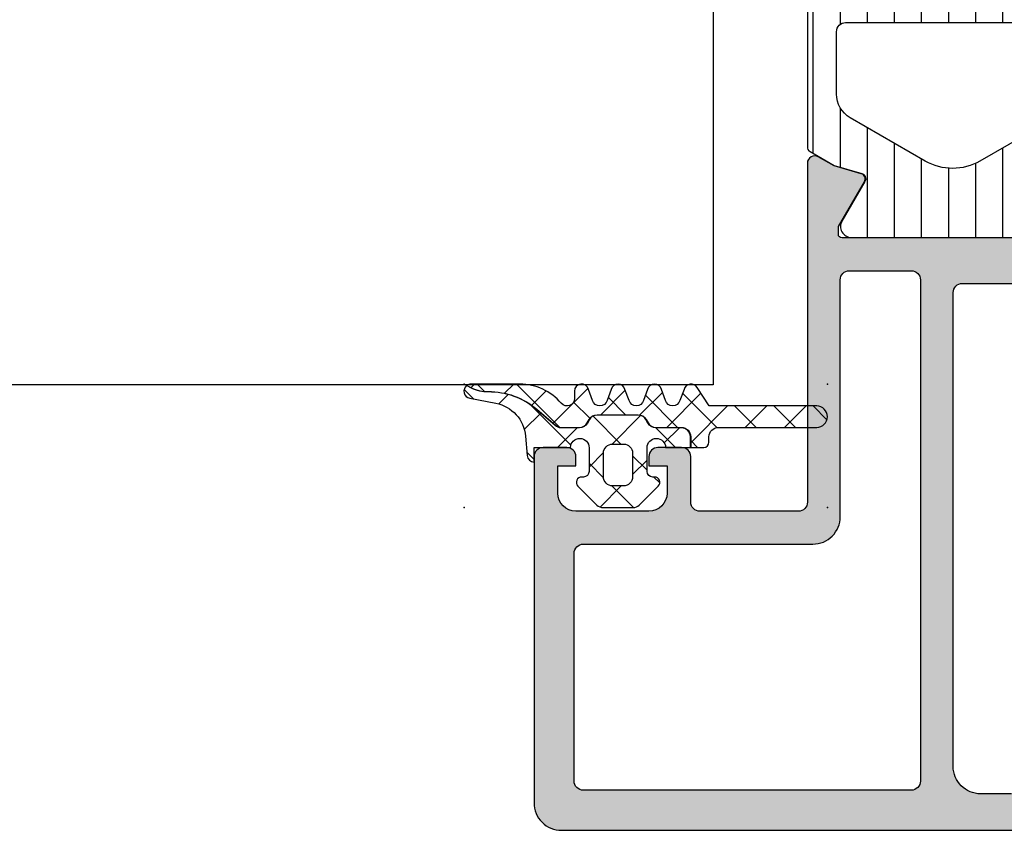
# Model space of a CAD drawing. Header units: millimetres. Extents: x 247761 to 294611, y 172579 to 236863.
# Tile 451 of 596: x 256017 to 256071, y 198198 to 198243. Entities that reach past the tile are written whole.
import ezdxf

# ---------------------------------------------------------------- set-up
doc = ezdxf.new("R2010")
doc.units = ezdxf.units.MM
doc.layers.add('FASÁDA DETAILNÍ', color=4, linetype='Continuous')
doc.layers.add('NOVA', color=240, linetype='Continuous')

# ---------------------------------------------------------------- blocks, each defined once
blk = doc.blocks.new('A$C69D17D4D')
at = {"layer": 'FASÁDA DETAILNÍ'}
h = blk.add_hatch(dxfattribs=at)
h.set_pattern_fill('ANSI31', color=256, scale=0.468, angle=225, style=0)
h.set_pattern_definition([(270, (-18584.48946583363, 24904.81811234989), (1.4859, -5.150371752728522e-16), [])])
edge = h.paths.add_edge_path(flags=16)
edge.add_line((-18582.14136583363, 24886.72963434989), (-18579.91865583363, 24888.01299634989))
edge.add_ellipse((-18578.91878345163, 24886.28127138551), major_axis=(-1.999654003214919, 0), ratio=1, start_angle=240.0000457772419, end_angle=300.0015014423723, ccw=False)
edge.add_line((-18577.91895783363, 24888.01302334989), (-18576.78943983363, 24887.3608953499))
edge.add_ellipse((-18578.28944295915, 24884.76281514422), major_axis=(-3.000005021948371, 0), ratio=1, start_angle=196.0000547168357, end_angle=239.9999864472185, ccw=False)
edge.add_line((-18575.40565383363, 24885.58973134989), (-18574.35300583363, 24881.91870934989))
edge.add_ellipse((-18574.83363686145, 24881.78089055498), major_axis=(-0.5000002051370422, 0), ratio=1, start_angle=89.99920104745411, end_angle=196.000007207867, ccw=False)
edge.add_line((-18574.83364383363, 24881.2808903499), (-18582.39139683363, 24881.28100034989))
edge.add_ellipse((-18582.39138700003, 24881.78100018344), major_axis=(-0.4999998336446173, 0), ratio=1, start_angle=-0.0008212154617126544, end_angle=89.99887315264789, ccw=False)
edge.add_line((-18582.89138683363, 24881.78100734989), (-18582.89133083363, 24885.43065634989))
edge.add_ellipse((-18581.39133158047, 24885.43061688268), major_axis=(-1.499999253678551, 0), ratio=1, start_angle=300.00152725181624, end_angle=359.9984924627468, ccw=False)
edge = h.paths.add_edge_path(flags=16)
edge.add_line((-18582.39141483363, 24879.68099834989), (-18574.08808483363, 24879.68087134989))
edge.add_ellipse((-18574.08809309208, 24879.18087106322), major_axis=(-0.5000002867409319, 0), ratio=1, start_angle=195.9999439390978, end_angle=269.99905365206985, ccw=False)
edge.add_line((-18573.60746183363, 24879.31868934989), (-18571.90053483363, 24873.3659273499))
edge.add_ellipse((-18572.38116556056, 24873.22810832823), major_axis=(-0.4999999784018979, 0), ratio=1, start_angle=89.9990519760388, end_angle=196.0000416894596, ccw=False)
edge.add_line((-18572.38117383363, 24872.72810834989), (-18582.39152783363, 24872.7282783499))
edge.add_ellipse((-18582.39151564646, 24873.22827853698), major_axis=(-0.5000001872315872, 0), ratio=1, start_angle=-0.000895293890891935, end_angle=89.99860345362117, ccw=False)
edge.add_line((-18582.89151583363, 24873.22828634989), (-18582.89142583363, 24879.1810063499))
edge.add_ellipse((-18582.39142556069, 24879.18099807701), major_axis=(-0.5000002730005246, 0), ratio=1, start_angle=269.99877076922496, end_angle=359.9990519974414, ccw=False)
edge = h.paths.add_edge_path(flags=16)
edge.add_line((-18571.84237883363, 24865.36397434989), (-18575.01876883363, 24863.5300853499))
edge.add_ellipse((-18576.51876869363, 24866.12816509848), major_axis=(-3.000002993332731, 0), ratio=1, start_angle=59.99850824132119, end_angle=119.999963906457, ccw=False)
edge.add_line((-18578.01883783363, 24863.53012534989), (-18582.14172083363, 24865.9106203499))
edge.add_ellipse((-18581.3916851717, 24867.20963863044), major_axis=(-1.500000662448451, 0), ratio=1, start_angle=-0.0015171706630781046, end_angle=59.998441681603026, ccw=False)
edge.add_line((-18582.89168583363, 24867.20967834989), (-18582.89159483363, 24870.62829234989))
edge.add_ellipse((-18582.39159535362, 24870.62827886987), major_axis=(-0.4999994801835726, 0), ratio=1, start_angle=269.9985653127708, end_angle=359.99845530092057, ccw=False)
edge.add_line((-18582.39158283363, 24871.12827834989), (-18572.09226783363, 24871.12809734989))
edge.add_ellipse((-18572.09228617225, 24870.12809701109), major_axis=(-1.000000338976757, 0), ratio=1, start_angle=179.9984724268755, end_angle=269.99894927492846, ccw=False)
edge.add_line((-18571.09228583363, 24870.1280703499), (-18571.09237883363, 24866.6629723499))
edge.add_ellipse((-18572.59237897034, 24866.66301253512), major_axis=(-1.500000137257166, 0), ratio=1, start_angle=120.00000300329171, end_angle=179.9984650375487, ccw=False)
edge = h.paths.add_edge_path()
edge.add_line((-18569.49251083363, 24863.5161683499), (-18569.49228883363, 24870.06923134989))
edge.add_arc((-18574.49228653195, 24870.0693982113), 4.999997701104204, 359.9980879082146, 376.000023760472)
edge.add_line((-18569.68598083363, 24871.4475863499), (-18573.95459183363, 24886.33400434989))
edge.add_arc((-18573.47396147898, 24886.47182286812), 0.4999994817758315, 89.99992604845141, 195.9999979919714, ccw=False)
edge.add_line((-18573.47396083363, 24886.97182234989), (-18569.59058683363, 24886.97182234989))
edge.add_arc((-18569.59056683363, 24887.97182234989), 1.0000000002, 269.9988540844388, 449.9988540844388)
edge.add_line((-18569.59054683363, 24888.97182234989), (-18574.28888283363, 24888.97201034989))
edge.add_line((-18574.28888283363, 24888.97201034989), (-18574.28888283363, 24889.12806234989))
edge.add_arc((-18574.58888282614, 24889.12806292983), 0.2999999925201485, 359.9998892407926, 428.0261541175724)
edge.add_line((-18574.47662783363, 24889.40626934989), (-18576.88852983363, 24890.3794563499))
edge.add_arc((-18576.81369323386, 24890.56492759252), 0.2000002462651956, 155.8590177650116, 248.0262022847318, ccw=False)
edge.add_line((-18576.99620183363, 24890.6467243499), (-18576.27970183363, 24892.24540934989))
edge.add_arc((-18576.96410759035, 24892.55214761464), 0.7499997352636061, 335.8589415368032, 450.0000185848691)
edge.add_line((-18576.96410783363, 24893.3021473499), (-18582.07165683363, 24893.3021473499))
edge.add_arc((-18582.07165670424, 24892.70214751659), 0.5999998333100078, 90.00001235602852, 210.1429248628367)
edge.add_line((-18582.59052183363, 24892.4008523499), (-18581.32930583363, 24890.22889534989))
edge.add_arc((-18581.58873847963, 24890.07824707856), 0.3000003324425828, -73.99993093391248, 30.143030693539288, ccw=False)
edge.add_line((-18581.50604683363, 24889.78986834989), (-18583.02051883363, 24889.35560134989))
edge.add_line((-18583.02051883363, 24889.35560134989), (-18584.34129083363, 24888.59305334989))
edge.add_arc((-18584.19129009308, 24888.33324620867), 0.2999999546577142, 120.0001683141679, 182.4633047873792)
edge.add_line((-18584.49101283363, 24888.3203523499), (-18584.49101283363, 24864.3306983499))
edge.add_arc((-18584.19167711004, 24864.31074367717), 0.3000001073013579, 176.1861237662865, 239.9998522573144)
edge.add_line((-18584.34167783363, 24864.05093634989), (-18583.02087183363, 24863.28836834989))
edge.add_line((-18583.02087183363, 24863.28836834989), (-18581.50640083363, 24862.85410134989))
edge.add_arc((-18581.58909197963, 24862.56572223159), 0.3000005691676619, -30.142918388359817, 74.00004323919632, ccw=False)
edge.add_line((-18581.32965883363, 24862.41507434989), (-18582.59087483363, 24860.2431183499))
edge.add_arc((-18582.07200941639, 24859.9418226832), 0.6000003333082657, 149.8570476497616, 269.9999601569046)
edge.add_line((-18582.07200983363, 24859.3418223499), (-18572.16840983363, 24859.3418223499))
edge.add_arc((-18572.16840909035, 24860.09182240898), 0.75000005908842, 269.9999432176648, 384.1410202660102)
edge.add_line((-18571.48400283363, 24860.39856034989), (-18572.20050283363, 24861.9972453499))
edge.add_arc((-18572.01799423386, 24862.07904210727), 0.2000002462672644, 111.9737977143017, 204.1409822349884, ccw=False)
edge.add_line((-18572.09283083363, 24862.2645133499), (-18569.68025583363, 24863.2379723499))
edge.add_arc((-18569.79250999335, 24863.51617820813), 0.2999991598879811, 291.9737385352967, 359.9981172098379)
h = blk.add_hatch(color=256, dxfattribs=at)
edge = h.paths.add_edge_path(flags=16)
edge.add_ellipse((-18578.78941485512, 24829.51812637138), major_axis=(-0.499974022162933, 0), ratio=1, start_angle=89.99702292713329, end_angle=180.0029770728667, ccw=False)
edge.add_line((-18578.78944083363, 24829.01815234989), (-18596.78944083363, 24829.01815234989))
edge.add_ellipse((-18596.78946681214, 24829.51812637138), major_axis=(-0.499974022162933, 0), ratio=1, start_angle=-0.0029770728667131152, end_angle=90.00297707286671, ccw=False)
edge.add_line((-18597.28944083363, 24829.51815234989), (-18597.28944083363, 24842.01815234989))
edge.add_ellipse((-18596.78941901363, 24842.01813052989), major_axis=(-0.5000218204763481, 0), ratio=1, start_angle=270.0025002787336, end_angle=359.9974997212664, ccw=False)
edge.add_line((-18596.78944083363, 24842.51815234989), (-18584.18638983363, 24842.51815234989))
edge.add_ellipse((-18584.18638871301, 24844.01815122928), major_axis=(-1.499998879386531, 0), ratio=1, start_angle=89.99995719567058, end_angle=180.0000428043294)
edge.add_line((-18582.68638983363, 24844.01815234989), (-18582.68638983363, 24857.01814034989))
edge.add_ellipse((-18582.18639020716, 24857.01814072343), major_axis=(-0.4999996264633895, 0), ratio=1, start_angle=-90.00004280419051, end_angle=4.280419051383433e-05, ccw=False)
edge.add_line((-18582.18638983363, 24857.51814034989), (-18578.78944083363, 24857.51814034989))
edge.add_ellipse((-18578.78944046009, 24857.01814072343), major_axis=(-0.4999996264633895, 0), ratio=1, start_angle=179.9999571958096, end_angle=270.0000428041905, ccw=False)
edge.add_line((-18578.28944083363, 24857.01814034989), (-18578.28944083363, 24829.51815234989))
edge = h.paths.add_edge_path()
edge.add_line((-18549.48944583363, 24828.31814034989), (-18549.48944583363, 24831.31814034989))
edge.add_line((-18549.48944583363, 24831.31814034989), (-18551.48944583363, 24831.31814034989))
edge.add_arc((-18551.48947181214, 24830.8181663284), 0.499974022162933, 89.99702292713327, 180.0029770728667)
edge.add_line((-18551.98944583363, 24830.81814034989), (-18551.98944583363, 24830.31814034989))
edge.add_line((-18551.98944583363, 24830.31814034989), (-18550.98944583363, 24830.31814034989))
edge.add_line((-18550.98944583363, 24830.31814034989), (-18550.98944583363, 24829.31814034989))
edge.add_arc((-18551.98950996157, 24829.31820447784), 1.00006412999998, 270.0036740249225, 359.9963259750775, ccw=False)
edge.add_line((-18551.98944583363, 24828.31814034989), (-18555.98944583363, 24828.31814034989))
edge.add_arc((-18555.98941585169, 24829.31817033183), 1.000029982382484, 180.0017177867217, 269.9982822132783, ccw=False)
edge.add_line((-18556.98944583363, 24829.31814034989), (-18556.98944583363, 24830.31814034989))
edge.add_line((-18556.98944583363, 24830.31814034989), (-18555.98944583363, 24830.31814034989))
edge.add_line((-18555.98944583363, 24830.31814034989), (-18555.98944583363, 24830.81814034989))
edge.add_arc((-18556.48945143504, 24830.81813474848), 0.5000056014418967, 0.0006418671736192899, 89.99935813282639)
edge.add_line((-18556.48944583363, 24831.31814034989), (-18559.28944883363, 24831.31814034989))
edge.add_arc((-18559.28944883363, 24830.81814034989), 0.5, 90, 270)
edge.add_line((-18559.28944883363, 24830.31814034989), (-18558.98944583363, 24830.31814034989))
edge.add_arc((-18558.98945655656, 24829.81812962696), 0.5000107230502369, 0.0012287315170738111, 89.99877126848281, ccw=False)
edge.add_line((-18558.48944583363, 24829.81814034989), (-18558.48944583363, 24829.31814034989))
edge.add_arc((-18558.9895137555, 24829.31820827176), 0.5000679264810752, 270.0077822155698, 359.9922177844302, ccw=False)
edge.add_line((-18558.98944583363, 24828.81814034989), (-18570.28944083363, 24828.81814034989))
edge.add_arc((-18570.28941901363, 24829.31816216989), 0.5000218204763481, 180.0025002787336, 269.9974997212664, ccw=False)
edge.add_line((-18570.78944083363, 24829.31814034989), (-18570.78944083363, 24829.81814034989))
edge.add_arc((-18570.28950350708, 24829.81820302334), 0.4999373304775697, 89.99281725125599, 180.007182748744, ccw=False)
edge.add_line((-18570.28944083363, 24830.31814034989), (-18569.98943783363, 24830.31814034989))
edge.add_arc((-18569.98950063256, 24830.81820314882), 0.5000628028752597, 270.0071953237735, 359.9928046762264)
edge.add_line((-18569.48943783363, 24830.81814034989), (-18569.48943783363, 24835.31814034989))
edge.add_arc((-18569.98944343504, 24835.31813474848), 0.5000056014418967, 0.0006418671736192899, 89.99935813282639)
edge.add_line((-18569.98943783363, 24835.81814034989), (-18570.78944083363, 24835.81814034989))
edge.add_arc((-18570.78946681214, 24835.3181663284), 0.499974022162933, 89.99702292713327, 180.0029770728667)
edge.add_line((-18571.28944083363, 24835.31814034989), (-18571.28944083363, 24833.31814034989))
edge.add_arc((-18571.7895087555, 24833.31820827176), 0.5000679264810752, 270.0077822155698, 359.9922177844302, ccw=False)
edge.add_line((-18571.78944083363, 24832.81814034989), (-18572.28944083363, 24832.81814034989))
edge.add_arc((-18572.28950350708, 24832.31820302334), 0.4999373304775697, 89.99281725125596, 180.007182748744)
edge.add_line((-18572.78944083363, 24832.31814034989), (-18572.78944083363, 24829.31814034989))
edge.add_arc((-18573.28949594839, 24829.31819546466), 0.5000551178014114, 270.00631499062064, 359.9936850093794, ccw=False)
edge.add_line((-18573.28944083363, 24828.81814034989), (-18574.98943783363, 24828.81814034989))
edge.add_arc((-18574.98946968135, 24830.31810850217), 1.499968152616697, 179.9987834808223, 270.00121651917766, ccw=False)
edge.add_line((-18576.48943783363, 24830.31814034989), (-18576.48943783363, 24856.31814034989))
edge.add_arc((-18575.9894586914, 24856.31816120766), 0.4999791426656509, 89.99760977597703, 180.002390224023, ccw=False)
edge.add_line((-18575.98943783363, 24856.81814034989), (-18571.78944083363, 24856.81814034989))
edge.add_arc((-18571.78944643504, 24856.31813474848), 0.5000056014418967, 0.000641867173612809, 89.99935813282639, ccw=False)
edge.add_line((-18571.28944083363, 24856.31814034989), (-18571.28944083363, 24854.31814034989))
edge.add_arc((-18570.78941901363, 24854.31816216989), 0.5000218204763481, 180.0025002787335, 269.9974997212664)
edge.add_line((-18570.78944083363, 24853.81814034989), (-18569.98943783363, 24853.81814034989))
edge.add_arc((-18569.98949038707, 24854.31819290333), 0.5000525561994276, 270.0060215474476, 359.9939784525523)
edge.add_line((-18569.48943783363, 24854.31814034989), (-18569.48943783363, 24859.31814134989))
edge.add_line((-18569.48943783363, 24859.31814134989), (-18569.70675883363, 24860.07603034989))
edge.add_arc((-18569.41838042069, 24860.15872166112), 0.2999999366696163, 127.90481467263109, 196.0000242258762, ccw=False)
edge.add_arc((-18569.78699097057, 24860.63214150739), 0.3000001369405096, 307.9047180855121, 359.9999699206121)
edge.add_line((-18569.48699083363, 24860.6321413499), (-18569.48699283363, 24862.69628834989))
edge.add_arc((-18569.88699222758, 24862.69628880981), 0.3999993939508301, 359.9999341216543, 471.9737695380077)
edge.add_line((-18570.03666483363, 24863.06723034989), (-18572.05989383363, 24862.25086934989))
edge.add_arc((-18571.98505721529, 24862.0653990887), 0.1999993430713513, 111.9739078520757, 204.1410923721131)
edge.add_line((-18572.16756483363, 24861.98360234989), (-18571.09924483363, 24859.59991734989))
edge.add_arc((-18571.28175294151, 24859.51812064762), 0.1999997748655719, -90.81990060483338, 24.141025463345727, ccw=False)
edge.add_line((-18571.28461483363, 24859.31814134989), (-18582.58869483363, 24859.31814034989))
edge.add_arc((-18582.59712655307, 24859.50955484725), 0.1916001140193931, 178.9555499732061, 272.5222218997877, ccw=False)
edge.add_line((-18582.78869483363, 24859.51304734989), (-18582.78869483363, 24859.93363134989))
edge.add_line((-18582.78869483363, 24859.93363134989), (-18581.35695983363, 24862.39924334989))
edge.add_arc((-18581.61629682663, 24862.55005504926), 0.2999997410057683, 329.8208038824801, 434.0000282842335)
edge.add_line((-18581.53360583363, 24862.83843334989), (-18583.02576683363, 24863.26630434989))
edge.add_line((-18583.02576683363, 24863.26630434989), (-18583.88904183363, 24863.7647163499))
edge.add_arc((-18584.089041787, 24863.41830610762), 0.4000000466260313, 60.00001156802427, 179.9999652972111)
edge.add_line((-18584.48904183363, 24863.41830634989), (-18584.48869483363, 24859.31037534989))
edge.add_line((-18584.48869483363, 24859.31037534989), (-18584.48638983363, 24844.81831834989))
edge.add_arc((-18584.98638967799, 24844.81814022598), 0.4999998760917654, -90.00001783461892, 0.02041150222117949, ccw=False)
edge.add_line((-18584.98638983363, 24844.31814034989), (-18590.38943183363, 24844.31814034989))
edge.add_arc((-18590.38943220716, 24844.81813997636), 0.4999996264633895, 179.9999571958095, 270.00004280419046, ccw=False)
edge.add_line((-18590.88943183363, 24844.81814034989), (-18590.88943183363, 24847.31814034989))
edge.add_arc((-18591.38943146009, 24847.31814072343), 0.4999996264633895, 359.9999571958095, 450.0000428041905)
edge.add_line((-18591.38943183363, 24847.81814034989), (-18592.68943483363, 24847.81814034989))
edge.add_arc((-18592.6894556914, 24847.31816120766), 0.4999791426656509, 89.99760977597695, 180.0023902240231)
edge.add_line((-18593.18943483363, 24847.31814034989), (-18593.18943483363, 24846.81814034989))
edge.add_line((-18593.18943483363, 24846.81814034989), (-18592.18943483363, 24846.81814034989))
edge.add_line((-18592.18943483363, 24846.81814034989), (-18592.18943483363, 24845.31814034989))
edge.add_arc((-18593.18946652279, 24845.31817203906), 1.00003168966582, 270.0018155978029, 359.9981844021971, ccw=False)
edge.add_line((-18593.18943483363, 24844.31814034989), (-18597.18943483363, 24844.31814034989))
edge.add_arc((-18597.18936558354, 24845.31820959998), 1.000069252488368, 180.0039674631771, 269.99603253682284, ccw=False)
edge.add_line((-18598.18943483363, 24845.31814034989), (-18598.18943483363, 24846.81814034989))
edge.add_line((-18598.18943483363, 24846.81814034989), (-18597.18943483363, 24846.81814034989))
edge.add_line((-18597.18943483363, 24846.81814034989), (-18597.18943483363, 24847.31814034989))
edge.add_arc((-18597.68940885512, 24847.3181663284), 0.499974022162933, 359.9970229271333, 450.0029770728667)
edge.add_line((-18597.68943483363, 24847.81814034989), (-18598.98943783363, 24847.81814034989))
edge.add_arc((-18598.98943223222, 24847.31813474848), 0.5000056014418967, 90.0006418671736, 179.9993581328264)
edge.add_line((-18599.48943783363, 24847.31814034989), (-18599.48943783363, 24828.31814034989))
edge.add_arc((-18597.98946712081, 24828.31811106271), 1.49997071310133, 179.9988812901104, 270.0011187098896)
edge.add_line((-18597.98943783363, 24826.81814034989), (-18550.98944583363, 24826.81814034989))
edge.add_arc((-18550.98950617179, 24828.31820068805), 1.500060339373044, 270.002304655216, 359.9976953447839)
h = blk.add_hatch(dxfattribs=at)
h.set_pattern_fill('ANSI37', color=256, scale=0.625, angle=90, style=0)
h.set_pattern_definition([(135, (0, 0), (-1.403165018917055, -1.403165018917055), []), (225, (0, 0), (1.403165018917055, -1.403165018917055), [])])
edge = h.paths.add_edge_path()
edge.add_arc((-18592.87951386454, 24845.90811894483), 0.2900050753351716, 314.9975633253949, 449.9994892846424)
edge.add_line((-18592.87951127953, 24846.19812402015), (-18592.97950554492, 24846.19812402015))
edge.add_arc((-18592.97950554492, 24846.50812402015), 0.3099999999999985, 179.9999999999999, 270.0000000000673, ccw=False)
edge.add_line((-18593.28950554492, 24846.50812402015), (-18593.28950554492, 24847.80810002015))
edge.add_arc((-18592.77950554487, 24847.80810002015), 0.5100000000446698, 1.1235201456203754, 180.0000000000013, ccw=False)
edge.add_line((-18592.26960359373, 24847.81810003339), (-18590.91099556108, 24847.81810185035))
edge.add_line((-18590.91099556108, 24847.81810185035), (-18590.91099556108, 24848.4081021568))
edge.add_arc((-18591.40099556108, 24848.4081021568), 0.4900000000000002, 2.105722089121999e-13, 90.00000000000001)
edge.add_line((-18591.40099556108, 24848.8981021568), (-18592.80099327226, 24848.8981021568))
edge.add_arc((-18592.80099327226, 24849.4081021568), 0.5099999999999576, 210.0000000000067, 270.0000000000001, ccw=False)
edge.add_line((-18593.24266622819, 24849.1531021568), (-18593.35813628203, 24849.3531021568))
edge.add_arc((-18593.78248872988, 24849.1081021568), 0.4900000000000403, 30.00000000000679, 90.00000000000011)
edge.add_line((-18593.78248872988, 24849.5981021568), (-18596.01949857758, 24849.5981021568))
edge.add_arc((-18596.01949857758, 24849.1081021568), 0.4899999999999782, 90.00000000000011, 150.0000000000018)
edge.add_line((-18596.44385102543, 24849.3531021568), (-18596.55932107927, 24849.1531021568))
edge.add_arc((-18597.0009940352, 24849.4081021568), 0.5100000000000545, 269.99999999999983, 330.00000000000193, ccw=False)
edge.add_line((-18597.0009940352, 24848.8981021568), (-18597.99859143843, 24848.8981021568))
edge.add_arc((-18597.99859143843, 24849.4040355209), 0.5059333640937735, 229.3588191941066, 269.99999999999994, ccw=False)
edge.add_line((-18598.3281158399, 24849.02013157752), (-18599.35434717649, 24849.90099845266))
edge.add_arc((-18601.95554430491, 24846.87054052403), 3.993732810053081, 49.35881919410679, 90.61886913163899)
edge.add_arc((-18602.0203911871, 24852.87392311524), 2.010000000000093, 243.3452087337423, 270.6188691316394, ccw=False)
edge.add_line((-18602.9221052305, 24851.07753457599), (-18603.18914110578, 24851.21157573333))
edge.add_arc((-18602.94417154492, 24850.90811202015), 0.3900003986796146, 128.9120293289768, 258.9894375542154)
edge.add_line((-18603.01865770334, 24850.52529075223), (-18601.58056686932, 24850.2456891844))
edge.add_arc((-18601.96417891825, 24848.27263525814), 2.010000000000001, 4.99524938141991, 78.99750356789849, ccw=False)
edge.add_line((-18599.96181305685, 24848.44765227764), (-18599.8680308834, 24847.37469249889))
edge.add_arc((-18599.4794637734, 24847.40811379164), 0.3900017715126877, 184.9160046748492, 268.5301263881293)
edge.add_line((-18599.48946783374, 24847.01824034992), (-18599.48946783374, 24847.81811131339))
edge.add_line((-18599.48946783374, 24847.81811131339), (-18597.48938849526, 24847.81810007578))
edge.add_arc((-18596.97948654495, 24847.80810002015), 0.5100000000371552, 0, 178.8764750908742, ccw=False)
edge.add_line((-18596.46948654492, 24847.80810002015), (-18596.46948654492, 24846.50812402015))
edge.add_arc((-18596.77948654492, 24846.50812402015), 0.3100000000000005, 269.99999999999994, 359.99999999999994, ccw=False)
edge.add_line((-18596.77948654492, 24846.19812402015), (-18596.87951154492, 24846.19812402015))
edge.add_arc((-18596.87948335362, 24845.90810864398), 0.2900153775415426, 90.00556950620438, 224.9966855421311)
edge.add_line((-18597.08456705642, 24845.70304866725), (-18596.0440026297, 24844.66175164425))
edge.add_arc((-18595.69739840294, 24845.00811202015), 0.4900000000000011, 224.9798378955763, 269.9999999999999)
edge.add_line((-18595.69739840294, 24844.51811202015), (-18594.06134996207, 24844.51811202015))
edge.add_arc((-18594.06134996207, 24845.00811202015), 0.4899999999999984, 270.0000000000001, 315.0276992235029)
edge.add_line((-18593.71470017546, 24844.66179724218), (-18592.67445803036, 24845.70304566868))
edge = h.paths.add_edge_path()
edge.add_arc((-18594.57948272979, 24847.50813383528), 0.4999901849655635, -1.1368683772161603e-13, 89.9999999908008, ccw=False)
edge.add_line((-18594.07949254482, 24847.50813383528), (-18594.07949254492, 24846.20812402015))
edge.add_arc((-18594.5794739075, 24846.20810538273), 0.4999813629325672, -90.0021357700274, 0.002135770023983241, ccw=False)
edge.add_line((-18594.57949254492, 24845.70812402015), (-18595.17949954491, 24845.70812402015))
edge.add_arc((-18595.17951818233, 24846.20810538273), 0.4999813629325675, 179.997864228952, 270.0021357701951, ccw=False)
edge.add_line((-18595.67949954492, 24846.20812402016), (-18595.67949954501, 24847.50813383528))
edge.add_arc((-18595.17950936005, 24847.50813383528), 0.4999901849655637, 90, 180, ccw=False)
edge.add_line((-18595.17950936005, 24848.00812402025), (-18594.57948272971, 24848.00812402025))
h = blk.add_hatch(dxfattribs=at)
h.set_pattern_fill('ANSI37', color=256, scale=0.48, angle=90, style=0)
h.set_pattern_definition([(135, (0, 0), (-1.077630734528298, -1.077630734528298), []), (225, (0, 0), (1.077630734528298, -1.077630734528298), [])])
edge = h.paths.add_edge_path()
edge.add_line((-18592.27527937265, 24850.40152880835), (-18592.50253826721, 24851.00858631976))
edge.add_arc((-18592.87937440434, 24850.90811111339), 0.3900009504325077, 14.92936879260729, 165.070631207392)
edge.add_line((-18593.25621054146, 24851.00858631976), (-18593.48346943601, 24850.40152880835))
edge.add_arc((-18593.87937440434, 24850.50811227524), 0.4100009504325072, 195.0676336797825, 344.9323663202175, ccw=False)
edge.add_line((-18594.27527937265, 24850.40152880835), (-18594.50253827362, 24851.00858633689))
edge.add_arc((-18594.87937440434, 24850.90811261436), 0.390000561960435, 14.92915839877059, 165.0708416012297)
edge.add_line((-18595.25621053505, 24851.00858633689), (-18595.48346942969, 24850.40152882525))
edge.add_arc((-18595.87937440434, 24850.50811077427), 0.4100005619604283, 195.0674247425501, 344.9325713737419, ccw=False)
edge.add_line((-18596.27527938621, 24850.40152885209), (-18596.50253446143, 24851.0085863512))
edge.add_arc((-18596.87941711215, 24850.90809910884), 0.3900489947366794, 14.92931686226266, 179.9999999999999)
edge.add_line((-18597.26946610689, 24850.90809910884), (-18597.26946610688, 24850.50811001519))
edge.add_arc((-18597.67946666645, 24850.50811001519), 0.4100005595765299, 220.3199356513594, 359.99999999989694, ccw=False)
edge.add_arc((-18600.27175288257, 24848.30814015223), 2.989972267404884, 40.31993784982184, 90.00133045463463)
edge.add_line((-18600.27182231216, 24851.29811241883), (-18602.9436138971, 24851.29811202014))
edge.add_arc((-18602.94417154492, 24850.90811202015), 0.3900003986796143, 89.91807475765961, 125.6405699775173)
edge.add_line((-18603.17142421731, 24851.22506080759), (-18602.91313295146, 24851.09540908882))
edge.add_arc((-18602.0203911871, 24852.87392311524), 1.990000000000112, 243.345208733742, 270.6188691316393)
edge.add_arc((-18601.95554430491, 24846.87054052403), 4.013732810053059, 49.358819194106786, 90.61886913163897, ccw=False)
edge.add_line((-18599.34132078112, 24849.91617452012), (-18598.31508944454, 24849.03530764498))
edge.add_arc((-18597.99859143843, 24849.4040355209), 0.4859333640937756, 229.3588191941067, 269.9999999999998)
edge.add_line((-18597.99859143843, 24848.9181021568), (-18597.0009940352, 24848.9181021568))
edge.add_arc((-18597.0009940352, 24849.4081021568), 0.4900000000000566, 270.0000000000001, 330.0000000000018)
edge.add_line((-18596.57664158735, 24849.1631021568), (-18596.46117153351, 24849.3631021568))
edge.add_arc((-18596.01949857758, 24849.1081021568), 0.5099999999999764, 89.99999999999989, 150.0000000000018, ccw=False)
edge.add_line((-18596.01949857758, 24849.6181021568), (-18593.78248872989, 24849.6181021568))
edge.add_arc((-18593.78248872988, 24849.1081021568), 0.5100000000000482, 30.00000000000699, 89.99999999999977, ccw=False)
edge.add_line((-18593.34081577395, 24849.3631021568), (-18593.22534572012, 24849.1631021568))
edge.add_arc((-18592.80099327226, 24849.4081021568), 0.4899999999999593, 210.000000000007, 269.9999999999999)
edge.add_line((-18592.80099327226, 24848.9181021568), (-18591.40099556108, 24848.9181021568))
edge.add_arc((-18591.40099556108, 24848.4081021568), 0.509999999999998, -2.2737367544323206e-13, 90, ccw=False)
edge.add_line((-18590.89099556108, 24848.4081021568), (-18590.89099556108, 24847.8181018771))
edge.add_line((-18590.89099556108, 24847.8181018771), (-18590.17937401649, 24847.8181028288))
edge.add_arc((-18590.17937440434, 24848.1081028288), 0.2900000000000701, 270.0000766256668, 360.0000000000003)
edge.add_line((-18589.88937440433, 24848.1081028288), (-18589.88937440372, 24848.408087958))
edge.add_arc((-18589.37955241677, 24848.40826950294), 0.5098220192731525, 89.97571351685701, 180.0204027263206, ccw=False)
edge.add_line((-18589.37933631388, 24848.91809147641), (-18583.97937335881, 24848.918121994))
edge.add_arc((-18583.97937669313, 24849.50812046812), 0.5899984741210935, 270.0003238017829, 450.0000000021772)
edge.add_line((-18583.97937669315, 24850.09811894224), (-18589.88478493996, 24850.09811894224))
edge.add_line((-18589.88478493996, 24850.09811894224), (-18590.54148849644, 24851.10287327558))
edge.add_arc((-18590.87937623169, 24850.90811264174), 0.3899997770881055, 29.95942118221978, 165.0702409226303)
edge.add_line((-18591.25621055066, 24851.00859011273), (-18591.48346943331, 24850.40152881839))
edge.add_arc((-18591.87937440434, 24850.50811227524), 0.4100009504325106, 195.0676336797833, 344.93236777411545, ccw=False)
blk.add_lwpolyline([(-18977.35474239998, 24895.25402419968), (-18589.66396554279, 24895.25402419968), (-18589.66396554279, 24851.25402419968), (-18977.35474239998, 24851.25402419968), (-19058.32562122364, 24851.25402419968), (-19058.32562122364, 24895.25402419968)], close=True, dxfattribs=at)
for points in [[(-18584.49101283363, 24888.3203523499), (-18584.49101283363, 24864.3306983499), (-18584.49101283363, 24864.3306983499, 0.285866), (-18584.34167783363, 24864.05093634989), (-18583.02087183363, 24863.28836834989), (-18581.50640083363, 24862.85410134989), (-18581.50640083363, 24862.85410134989, -0.488505), (-18581.32965883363, 24862.41507434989), (-18582.59087483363, 24860.2431183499), (-18582.59087483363, 24860.2431183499, 0.578182), (-18582.07200983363, 24859.3418223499), (-18572.16840983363, 24859.3418223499)], [(-18573.28944083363, 24828.81814034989), (-18574.98943783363, 24828.81814034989), (-18574.98943783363, 24828.81814034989, -0.414226), (-18576.48943783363, 24830.31814034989), (-18576.48943783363, 24856.31814034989), (-18576.48943783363, 24856.31814034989, -0.414238), (-18575.98943783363, 24856.81814034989), (-18571.78944083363, 24856.81814034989)], [(-18571.28461483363, 24859.31814134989), (-18582.58869483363, 24859.31814034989), (-18582.58869483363, 24859.31814034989, -0.432566), (-18582.78869483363, 24859.51304734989), (-18582.78869483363, 24859.93363134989), (-18581.35695983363, 24862.39924334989), (-18581.35695983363, 24862.39924334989, 0.488701), (-18581.53360583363, 24862.83843334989), (-18583.02576683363, 24863.26630434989), (-18583.88904183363, 24863.7647163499), (-18583.88904183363, 24863.7647163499, 0.57735), (-18584.48904183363, 24863.41830634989), (-18584.48869483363, 24859.31037534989), (-18584.48638983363, 24844.81831834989), (-18584.48638983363, 24844.81831834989, -0.414318), (-18584.98638983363, 24844.31814034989), (-18590.38943183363, 24844.31814034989), (-18590.38943183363, 24844.31814034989, -0.414214), (-18590.88943183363, 24844.81814034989), (-18590.88943183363, 24847.31814034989), (-18590.88943183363, 24847.31814034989, 0.414214), (-18591.38943183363, 24847.81814034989), (-18592.68943483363, 24847.81814034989), (-18592.68943483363, 24847.81814034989, 0.414238), (-18593.18943483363, 24847.31814034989), (-18593.18943483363, 24846.81814034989), (-18592.18943483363, 24846.81814034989), (-18592.18943483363, 24845.31814034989), (-18592.18943483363, 24845.31814034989, -0.414195), (-18593.18943483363, 24844.31814034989), (-18597.18943483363, 24844.31814034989), (-18597.18943483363, 24844.31814034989, -0.414173), (-18598.18943483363, 24845.31814034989), (-18598.18943483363, 24846.81814034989), (-18597.18943483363, 24846.81814034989), (-18597.18943483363, 24847.31814034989), (-18597.18943483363, 24847.31814034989, 0.414244), (-18597.68943483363, 24847.81814034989), (-18598.98943783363, 24847.81814034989), (-18598.98943783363, 24847.81814034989, 0.414207), (-18599.48943783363, 24847.31814034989), (-18599.48943783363, 24828.31814034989), (-18599.48943783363, 24828.31814034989, 0.414225), (-18597.98943783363, 24826.81814034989), (-18550.98944583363, 24826.81814034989)]]:
    blk.add_lwpolyline(points, format="xyb", dxfattribs=at)
at = {"layer": 'FASÁDA DETAILNÍ', "extrusion": (0, 0, -1)}
for points in [[(18571.84237883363, 24865.36397434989), (18575.01876883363, 24863.5300853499), (18575.01876883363, 24863.5300853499, 0.267956), (18578.01883783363, 24863.53012534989), (18582.14172083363, 24865.9106203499), (18582.14172083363, 24865.9106203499, 0.267949), (18582.89168583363, 24867.20967834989), (18582.89159483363, 24870.62829234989), (18582.89159483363, 24870.62829234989, 0.414213), (18582.39158283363, 24871.12827834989), (18572.09226783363, 24871.12809734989), (18572.09226783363, 24871.12809734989, 0.414216), (18571.09228583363, 24870.1280703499), (18571.09237883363, 24866.6629723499), (18571.09237883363, 24866.6629723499, 0.267942), (18571.84237883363, 24865.36397434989)], [(18578.28944083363, 24829.51815234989, 0.414244), (18578.78944083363, 24829.01815234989), (18596.78944083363, 24829.01815234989), (18596.78944083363, 24829.01815234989, 0.414244), (18597.28944083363, 24829.51815234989), (18597.28944083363, 24842.01815234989), (18597.28944083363, 24842.01815234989, 0.414188), (18596.78944083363, 24842.51815234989), (18584.18638983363, 24842.51815234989), (18584.18638983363, 24842.51815234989, -0.414214), (18582.68638983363, 24844.01815234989), (18582.68638983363, 24857.01814034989), (18582.68638983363, 24857.01814034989, 0.414214), (18582.18638983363, 24857.51814034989), (18578.78944083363, 24857.51814034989), (18578.78944083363, 24857.51814034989, 0.414214), (18578.28944083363, 24857.01814034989), (18578.28944083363, 24829.51815234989)]]:
    blk.add_lwpolyline(points, format="xyb", close=True, dxfattribs=at)
at = {"layer": 'FASÁDA DETAILNÍ', "color": 7}
for points in [[(-18592.67445803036, 24845.70304566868, 0.6681907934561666), (-18592.87951127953, 24846.19812402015), (-18592.97950554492, 24846.19812402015, -0.41421356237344), (-18593.28950554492, 24846.50812402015), (-18593.28950554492, 24847.80810002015, -0.9902431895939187), (-18592.26960359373, 24847.81810003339), (-18590.91099556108, 24847.81810185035), (-18590.91099556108, 24848.4081021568, 0.4142135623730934), (-18591.40099556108, 24848.8981021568), (-18592.80099327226, 24848.8981021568, -0.267949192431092), (-18593.24266622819, 24849.1531021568), (-18593.35813628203, 24849.3531021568, 0.2679491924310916), (-18593.78248872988, 24849.5981021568), (-18596.01949857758, 24849.5981021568, 0.267949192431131), (-18596.44385102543, 24849.3531021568), (-18596.55932107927, 24849.1531021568, -0.2679491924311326), (-18597.0009940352, 24848.8981021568), (-18597.99859143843, 24848.8981021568, -0.1792130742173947), (-18598.3281158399, 24849.02013157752), (-18599.35434717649, 24849.90099845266, 0.1820014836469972), (-18601.99868098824, 24850.8640403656, -0.1195687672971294), (-18602.9221052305, 24851.07753457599), (-18603.18914110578, 24851.21157573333, 0.6375452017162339), (-18603.01865770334, 24850.52529075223), (-18601.58056686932, 24850.2456891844, -0.3346062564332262), (-18599.96181305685, 24848.44765227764), (-18599.8680308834, 24847.37469249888, 0.381933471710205), (-18599.48946783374, 24847.01824034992), (-18599.48946783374, 24847.81811131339), (-18597.48938849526, 24847.81810007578, -0.9902431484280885), (-18596.46948654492, 24847.80810002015), (-18596.46948654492, 24846.50812402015, -0.414213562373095), (-18596.77948654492, 24846.19812402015), (-18596.87951154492, 24846.19812402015, 0.6681225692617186), (-18597.08456705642, 24845.70304866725), (-18596.0440026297, 24844.66175164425, 0.1990038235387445), (-18595.69739840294, 24844.51811202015), (-18594.06134996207, 24844.51811202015, 0.199038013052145), (-18593.71470017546, 24844.66179724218), (-18592.67445803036, 24845.70304566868)], [(-18592.27527937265, 24850.40152880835), (-18592.50253826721, 24851.00858631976, 0.7683067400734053), (-18593.25621054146, 24851.00858631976), (-18593.48346943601, 24850.40152880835, -0.7663896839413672), (-18594.27527937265, 24850.40152880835), (-18594.50253827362, 24851.00858633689, 0.7683096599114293), (-18595.25621053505, 24851.00858633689), (-18595.48346942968, 24850.40152882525, -0.766392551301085), (-18596.27527938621, 24850.40152885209), (-18596.50253446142, 24851.0085863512, 0.8775222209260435), (-18597.26946610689, 24850.90809910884), (-18597.26946610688, 24850.50811001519, -0.6981291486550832), (-18597.99206882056, 24850.24281705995, 0.2202365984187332), (-18600.27182231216, 24851.29811241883), (-18602.9436138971, 24851.29811202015, 0.1571434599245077), (-18603.17142421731, 24851.22506080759), (-18602.91313295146, 24851.09540908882, 0.1195687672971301), (-18601.99889701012, 24850.88403919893, -0.1820014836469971), (-18599.34132078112, 24849.91617452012), (-18598.31508944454, 24849.03530764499, 0.1792130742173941), (-18597.99859143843, 24848.9181021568), (-18597.0009940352, 24848.9181021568, 0.2679491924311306), (-18596.57664158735, 24849.1631021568), (-18596.46117153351, 24849.3631021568, -0.2679491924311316), (-18596.01949857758, 24849.6181021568), (-18593.78248872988, 24849.6181021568, -0.2679491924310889), (-18593.34081577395, 24849.3631021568), (-18593.22534572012, 24849.1631021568, 0.2679491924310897), (-18592.80099327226, 24848.9181021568), (-18591.40099556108, 24848.9181021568, -0.4142135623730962), (-18590.89099556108, 24848.4081021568), (-18590.89099556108, 24847.8181018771), (-18590.1793740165, 24847.8181028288, 0.4142131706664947), (-18589.88937440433, 24848.1081028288), (-18589.88937440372, 24848.408087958, -0.414442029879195), (-18589.37933631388, 24848.91809147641), (-18583.97937335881, 24848.918121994, 0.999997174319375), (-18583.97937669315, 24850.09811894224), (-18589.88478493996, 24850.09811894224), (-18590.54148849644, 24851.10287327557, 0.6688782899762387), (-18591.25621055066, 24851.00859011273), (-18591.48346943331, 24850.40152881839, -0.7663896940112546), (-18592.27527937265, 24850.40152880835)], [(-18594.57948272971, 24848.00812402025, -0.4142135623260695), (-18594.07949254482, 24847.50813383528), (-18594.07949254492, 24846.20812402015, -0.4142353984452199), (-18594.57949254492, 24845.70812402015), (-18595.17949954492, 24845.70812402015, -0.4142353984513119), (-18595.67949954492, 24846.20812402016), (-18595.67949954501, 24847.50813383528, -0.4142135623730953), (-18595.17950936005, 24848.00812402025), (-18594.57948272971, 24848.00812402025)]]:
    blk.add_lwpolyline(points, format="xyb", close=True, dxfattribs=at)
at = {"layer": 'FASÁDA DETAILNÍ'}
for p in [(-18603.31946554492, 24851.29811202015), (-18583.38946554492, 24851.29811202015), (-18603.31946554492, 24844.51811202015), (-18583.38946554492, 24844.51811202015)]:
    blk.add_point(p, dxfattribs=at)

msp = doc.modelspace()

# ---------------------------------------------------------------- block references
at = {"layer": 'NOVA', "ltscale": 300}
msp.add_blockref('A$C69D17D4D', (274644.5174331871, 173371.2585875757), dxfattribs=at)

doc.saveas('drawing.dxf')
